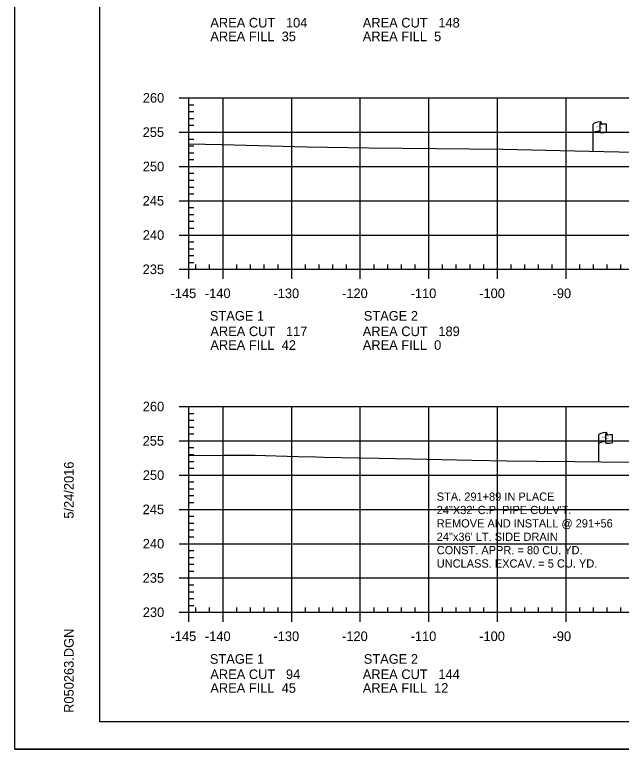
# Model space of a CAD drawing. Extents: x 1365647 to 1367999, y 387113 to 400173.
# Drawn here: x 1365723.7 to 1365812.2, y 396546.3 to 396653.4 of the extents above; entities that cross this region are included whole.
import ezdxf

# ---------------------------------------------------------------- set-up
doc = ezdxf.new("R2010")
doc.units = 0
for name, color, linetype in [('E_Existing ROW', 7, 'Continuous'), ('R_Axis', 7, 'Continuous'), ('R_Axis Annot', 7, 'Continuous'), ('R_Border', 7, 'Continuous'), ('R_Draft', 7, 'Continuous'), ('R_Exist Surface', 7, 'Continuous'), ('R_Grid', 7, 'Continuous'), ('R_No Plot', 7, 'Continuous')]:
    doc.layers.add(name, color=color, linetype=linetype)

msp = doc.modelspace()

# ---------------------------------------------------------------- linework, layer by layer
at = {"layer": 'E_Existing ROW'}
for p, q in [((1365808.04, 396633.47), (1365808.04, 396637.42)), ((1365809.04, 396637.51), (1365809.04, 396637.5)), ((1365809.04, 396637.5), (1365809.04, 396636.27)), ((1365809.21, 396637.67), (1365809.21, 396637.43)), ((1365809.97, 396637.48), (1365809.97, 396636.24)), ((1365808.88, 396588.17), (1365808.88, 396592.12)), ((1365809.87, 396592.22), (1365809.87, 396592.2)), ((1365809.87, 396592.2), (1365809.87, 396590.98)), ((1365810.04, 396592.37), (1365810.04, 396592.13)), ((1365810.81, 396592.18), (1365810.81, 396590.94))]:
    msp.add_line(p, q, dxfattribs=at)
for centre, radius, start, end in [((1365809.13, 396637.67), 0.0783, 263.0712, 93.9564), ((1365809.12, 396637.51), 0.078, 88.6458, 274.2828), ((1365809.12, 396636.27), 0.0783, 180, 273.9564), ((1365809.95, 396592.22), 0.078, 88.6458, 274.2828), ((1365809.96, 396592.37), 0.0783, 263.0712, 93.9564), ((1365809.95, 396590.98), 0.0783, 180, 273.9564)]:
    msp.add_arc(centre, radius, start, end, dxfattribs=at)
for centre, major_axis, ratio, start_param, end_param in [((1365809.63, 396637.46), (-1.58, -0.04), 0.19887, 5.030368, 6.283185), ((1365810.33, 396637.58), (-1.23, -0.13), 0.052933, 0.159456, 1.268315), ((1365809.62, 396636.14), (-1.58, -0.04), 0.19887, 5.083035, 6.194897), ((1365810.33, 396636.34), (-1.23, -0.13), 0.052933, 0.159456, 1.268315), ((1365810.46, 396592.17), (-1.58, -0.04), 0.19887, 5.030368, 6.283185), ((1365811.16, 396592.28), (-1.23, -0.13), 0.052933, 0.159456, 1.268315), ((1365810.45, 396590.85), (-1.58, -0.04), 0.19887, 5.083035, 6.194897), ((1365811.16, 396591.04), (-1.23, -0.13), 0.052933, 0.159456, 1.268315)]:
    msp.add_ellipse(centre, major_axis=major_axis, ratio=ratio, start_param=start_param, end_param=end_param, dxfattribs=at)
at = {"layer": 'R_Axis'}
for p, q in [((1365747.69, 396641.25), (1365749.09, 396641.25)), ((1365749.09, 396616.25), (1365749.09, 396641.25)), ((1365749.09, 396640.25), (1365749.79, 396640.25)), ((1365749.09, 396639.25), (1365749.79, 396639.25)), ((1365749.09, 396638.25), (1365749.79, 396638.25)), ((1365749.09, 396637.25), (1365749.79, 396637.25)), ((1365747.69, 396636.25), (1365749.09, 396636.25)), ((1365749.09, 396635.25), (1365749.79, 396635.25)), ((1365749.09, 396634.25), (1365749.79, 396634.25)), ((1365749.09, 396633.25), (1365749.79, 396633.25)), ((1365749.09, 396632.25), (1365749.79, 396632.25)), ((1365747.69, 396631.25), (1365749.09, 396631.25)), ((1365749.09, 396630.25), (1365749.79, 396630.25)), ((1365749.09, 396629.25), (1365749.79, 396629.25)), ((1365749.09, 396628.25), (1365749.79, 396628.25)), ((1365749.09, 396627.25), (1365749.79, 396627.25)), ((1365747.69, 396626.25), (1365749.09, 396626.25)), ((1365749.09, 396625.25), (1365749.79, 396625.25)), ((1365749.09, 396624.25), (1365749.79, 396624.25)), ((1365749.09, 396623.25), (1365749.79, 396623.25)), ((1365749.09, 396622.25), (1365749.79, 396622.25)), ((1365747.69, 396621.25), (1365749.09, 396621.25)), ((1365749.09, 396620.25), (1365749.79, 396620.25)), ((1365749.09, 396619.25), (1365749.79, 396619.25)), ((1365749.09, 396618.25), (1365749.79, 396618.25)), ((1365749.09, 396617.25), (1365749.79, 396617.25)), ((1365749.09, 396616.25), (1365749.09, 396616.95)), ((1365750.09, 396616.25), (1365750.09, 396616.95)), ((1365752.09, 396616.25), (1365752.09, 396616.95)), ((1365756.09, 396616.25), (1365756.09, 396616.95)), ((1365758.09, 396616.25), (1365758.09, 396616.95)), ((1365760.09, 396616.25), (1365760.09, 396616.95)), ((1365762.09, 396616.25), (1365762.09, 396616.95)), ((1365766.09, 396616.25), (1365766.09, 396616.95)), ((1365768.09, 396616.25), (1365768.09, 396616.95)), ((1365770.09, 396616.25), (1365770.09, 396616.95)), ((1365772.09, 396616.25), (1365772.09, 396616.95)), ((1365776.09, 396616.25), (1365776.09, 396616.95)), ((1365778.09, 396616.25), (1365778.09, 396616.95)), ((1365780.09, 396616.25), (1365780.09, 396616.95)), ((1365782.09, 396616.25), (1365782.09, 396616.95)), ((1365786.09, 396616.25), (1365786.09, 396616.95)), ((1365788.09, 396616.25), (1365788.09, 396616.95)), ((1365790.09, 396616.25), (1365790.09, 396616.95)), ((1365792.09, 396616.25), (1365792.09, 396616.95)), ((1365796.09, 396616.25), (1365796.09, 396616.95)), ((1365798.09, 396616.25), (1365798.09, 396616.95)), ((1365800.09, 396616.25), (1365800.09, 396616.95)), ((1365802.09, 396616.25), (1365802.09, 396616.95)), ((1365806.09, 396616.25), (1365806.09, 396616.95)), ((1365808.09, 396616.25), (1365808.09, 396616.95)), ((1365810.09, 396616.25), (1365810.09, 396616.95)), ((1365812.09, 396616.25), (1365812.09, 396616.95)), ((1365747.69, 396616.25), (1365749.09, 396616.25)), ((1365749.09, 396616.25), (1366039.09, 396616.25)), ((1365749.09, 396614.85), (1365749.09, 396616.25)), ((1365754.09, 396614.85), (1365754.09, 396616.25)), ((1365764.09, 396614.85), (1365764.09, 396616.25)), ((1365774.09, 396614.85), (1365774.09, 396616.25)), ((1365784.09, 396614.85), (1365784.09, 396616.25)), ((1365794.09, 396614.85), (1365794.09, 396616.25)), ((1365804.09, 396614.85), (1365804.09, 396616.25)), ((1365747.69, 396596.25), (1365749.09, 396596.25)), ((1365749.09, 396566.25), (1365749.09, 396596.25)), ((1365749.09, 396595.25), (1365749.79, 396595.25)), ((1365749.09, 396594.25), (1365749.79, 396594.25)), ((1365749.09, 396593.25), (1365749.79, 396593.25)), ((1365749.09, 396592.25), (1365749.79, 396592.25)), ((1365747.69, 396591.25), (1365749.09, 396591.25)), ((1365749.09, 396590.25), (1365749.79, 396590.25)), ((1365749.09, 396589.25), (1365749.79, 396589.25)), ((1365749.09, 396588.25), (1365749.79, 396588.25)), ((1365749.09, 396587.25), (1365749.79, 396587.25)), ((1365747.69, 396586.25), (1365749.09, 396586.25)), ((1365749.09, 396585.25), (1365749.79, 396585.25)), ((1365749.09, 396584.25), (1365749.79, 396584.25)), ((1365749.09, 396583.25), (1365749.79, 396583.25)), ((1365749.09, 396582.25), (1365749.79, 396582.25)), ((1365747.69, 396581.25), (1365749.09, 396581.25)), ((1365749.09, 396580.25), (1365749.79, 396580.25)), ((1365749.09, 396579.25), (1365749.79, 396579.25)), ((1365749.09, 396578.25), (1365749.79, 396578.25)), ((1365749.09, 396577.25), (1365749.79, 396577.25)), ((1365747.69, 396576.25), (1365749.09, 396576.25)), ((1365749.09, 396575.25), (1365749.79, 396575.25)), ((1365749.09, 396574.25), (1365749.79, 396574.25)), ((1365749.09, 396573.25), (1365749.79, 396573.25)), ((1365749.09, 396572.25), (1365749.79, 396572.25)), ((1365747.69, 396571.25), (1365749.09, 396571.25)), ((1365749.09, 396570.25), (1365749.79, 396570.25)), ((1365749.09, 396569.25), (1365749.79, 396569.25)), ((1365749.09, 396568.25), (1365749.79, 396568.25)), ((1365749.09, 396567.25), (1365749.79, 396567.25)), ((1365747.69, 396566.25), (1365749.09, 396566.25)), ((1365749.09, 396566.25), (1365749.09, 396566.95)), ((1365749.09, 396566.25), (1366039.09, 396566.25)), ((1365749.09, 396564.85), (1365749.09, 396566.25)), ((1365750.09, 396566.25), (1365750.09, 396566.95)), ((1365752.09, 396566.25), (1365752.09, 396566.95)), ((1365754.09, 396564.85), (1365754.09, 396566.25)), ((1365756.09, 396566.25), (1365756.09, 396566.95)), ((1365758.09, 396566.25), (1365758.09, 396566.95)), ((1365760.09, 396566.25), (1365760.09, 396566.95)), ((1365762.09, 396566.25), (1365762.09, 396566.95)), ((1365764.09, 396564.85), (1365764.09, 396566.25)), ((1365766.09, 396566.25), (1365766.09, 396566.95)), ((1365768.09, 396566.25), (1365768.09, 396566.95)), ((1365770.09, 396566.25), (1365770.09, 396566.95)), ((1365772.09, 396566.25), (1365772.09, 396566.95)), ((1365774.09, 396564.85), (1365774.09, 396566.25)), ((1365776.09, 396566.25), (1365776.09, 396566.95)), ((1365778.09, 396566.25), (1365778.09, 396566.95)), ((1365780.09, 396566.25), (1365780.09, 396566.95)), ((1365782.09, 396566.25), (1365782.09, 396566.95)), ((1365784.09, 396564.85), (1365784.09, 396566.25)), ((1365786.09, 396566.25), (1365786.09, 396566.95)), ((1365788.09, 396566.25), (1365788.09, 396566.95)), ((1365790.09, 396566.25), (1365790.09, 396566.95)), ((1365792.09, 396566.25), (1365792.09, 396566.95)), ((1365794.09, 396564.85), (1365794.09, 396566.25)), ((1365796.09, 396566.25), (1365796.09, 396566.95)), ((1365798.09, 396566.25), (1365798.09, 396566.95)), ((1365800.09, 396566.25), (1365800.09, 396566.95)), ((1365802.09, 396566.25), (1365802.09, 396566.95)), ((1365804.09, 396564.85), (1365804.09, 396566.25)), ((1365806.09, 396566.25), (1365806.09, 396566.95)), ((1365808.09, 396566.25), (1365808.09, 396566.95)), ((1365810.09, 396566.25), (1365810.09, 396566.95)), ((1365812.09, 396566.25), (1365812.09, 396566.95))]:
    msp.add_line(p, q, dxfattribs=at)
at = {"layer": 'R_Border'}
for p, q in [((1365736.09, 396550.25), (1365736.09, 396755.71)), ((1365736.09, 396550.25), (1365736.09, 396550.25)), ((1366052.27, 396550.25), (1365736.09, 396550.25))]:
    msp.add_line(p, q, dxfattribs=at)
at = {"layer": 'R_Exist Surface'}
for points in [[(1365749.09, 396634.53), (1365753.84, 396634.45), (1365759.24, 396634.31), (1365766.3, 396634.09), (1365775.35, 396633.94), (1365785.17, 396633.87), (1365794.88, 396633.79), (1365803.26, 396633.57), (1365818.27, 396633.25)], [(1365749.09, 396589.09), (1365754.01, 396589.13), (1365758.46, 396589.16), (1365758.7, 396589.16), (1365764.98, 396588.97), (1365767.66, 396588.89), (1365768.75, 396588.87), (1365773.86, 396588.78), (1365774.17, 396588.78), (1365776.85, 396588.7), (1365781.61, 396588.61), (1365790.37, 396588.41), (1365795.48, 396588.34), (1365799.89, 396588.27), (1365805.38, 396588.23), (1365809.22, 396588.17), (1365816.62, 396588.12)]]:
    msp.add_lwpolyline(points, dxfattribs=at)
at = {"layer": 'R_Grid'}
for p, q in [((1365749.09, 396641.25), (1366039.09, 396641.25)), ((1365749.09, 396616.25), (1365749.09, 396641.25)), ((1365754.09, 396616.25), (1365754.09, 396641.25)), ((1365764.09, 396616.25), (1365764.09, 396641.25)), ((1365774.09, 396616.25), (1365774.09, 396641.25)), ((1365784.09, 396616.25), (1365784.09, 396641.25)), ((1365794.09, 396616.25), (1365794.09, 396641.25)), ((1365804.09, 396616.25), (1365804.09, 396641.25)), ((1365749.09, 396636.25), (1366039.09, 396636.25)), ((1365749.09, 396631.25), (1366039.09, 396631.25)), ((1365749.09, 396626.25), (1366039.09, 396626.25)), ((1365749.09, 396621.25), (1366039.09, 396621.25)), ((1365749.09, 396616.25), (1366039.09, 396616.25)), ((1365749.09, 396596.25), (1366039.09, 396596.25)), ((1365749.09, 396566.25), (1365749.09, 396596.25)), ((1365754.09, 396566.25), (1365754.09, 396596.25)), ((1365764.09, 396566.25), (1365764.09, 396596.25)), ((1365774.09, 396566.25), (1365774.09, 396596.25)), ((1365784.09, 396566.25), (1365784.09, 396596.25)), ((1365794.09, 396566.25), (1365794.09, 396596.25)), ((1365804.09, 396566.25), (1365804.09, 396596.25)), ((1365749.09, 396591.25), (1366039.09, 396591.25)), ((1365749.09, 396586.25), (1366039.09, 396586.25)), ((1365749.09, 396581.25), (1366039.09, 396581.25)), ((1365749.09, 396576.25), (1366039.09, 396576.25)), ((1365749.09, 396571.25), (1366039.09, 396571.25)), ((1365749.09, 396566.25), (1366039.09, 396566.25))]:
    msp.add_line(p, q, dxfattribs=at)
at = {"layer": 'R_No Plot'}
msp.add_line((1365723.69, 396546.27), (1366057.03, 396546.27), dxfattribs=at)
msp.add_lwpolyline([(1365723.69, 396759.61), (1366057.03, 396759.61), (1366057.03, 396546.27), (1365723.69, 396546.27)], close=True, dxfattribs=at)

# ---------------------------------------------------------------- texts
at = {"layer": 'E_Existing ROW'}
for s, height, rotation, p in [('R ', 0.2, 9.9884, (1365808.56, 396636.92)), (' O', 0.2, 9.9884, (1365808.71, 396636.96)), ('W', 0.2, 351.1788, (1365809.04, 396636.8)), ('DWB 11-9-07', 0.001, 90, (1365809.21, 396637.43)), ('DWB 11-9-07', 0.001, 5.0717, (1365809.96, 396636.23)), ('DWB 11-9-07', 0.001, 90, (1365808.04, 396633.47)), ('R ', 0.2, 9.9884, (1365809.4, 396591.63)), (' O', 0.2, 9.9884, (1365809.54, 396591.67)), ('W', 0.2, 351.1788, (1365809.87, 396591.5)), ('DWB 11-9-07', 0.001, 90, (1365810.04, 396592.13)), ('DWB 11-9-07', 0.001, 5.0717, (1365810.8, 396590.94)), ('DWB 11-9-07', 0.001, 90, (1365808.87, 396588.17))]:
    msp.add_text(s, height=height, rotation=rotation, dxfattribs=at).set_placement(p)
at = {"layer": 'R_Axis Annot'}
for s, p in [('AREA CUT   104', (1365752.22, 396651.51)), ('AREA CUT   148', (1365774.45, 396651.51)), ('AREA FILL  35', (1365752.22, 396649.51)), ('AREA FILL  5', (1365774.45, 396649.51)), ('260', (1365742.37, 396640.55)), ('255', (1365742.35, 396635.55)), ('250', (1365742.37, 396630.55)), ('245', (1365742.35, 396625.55)), ('240', (1365742.37, 396620.55)), ('235', (1365742.35, 396615.55)), ('-145', (1365746.42, 396612.05)), ('-140', (1365751.43, 396612.05)), ('-130', (1365761.43, 396612.05)), ('-120', (1365771.43, 396612.05)), ('-110', (1365781.43, 396612.05)), ('-100', (1365791.43, 396612.05)), ('-90', (1365802.13, 396612.05)), ('STAGE 1', (1365752.15, 396608.77)), ('STAGE 2', (1365774.6, 396608.77)), ('AREA CUT   117', (1365752.22, 396606.51)), ('AREA CUT   189', (1365774.45, 396606.51)), ('AREA FILL  42', (1365752.22, 396604.51)), ('AREA FILL  0', (1365774.45, 396604.51)), ('260', (1365742.37, 396595.55)), ('255', (1365742.35, 396590.55)), ('250', (1365742.37, 396585.55)), ('245', (1365742.35, 396580.55)), ('240', (1365742.37, 396575.55)), ('235', (1365742.35, 396570.55)), ('230', (1365742.37, 396565.55)), ('-145', (1365746.42, 396562.05)), ('-140', (1365751.43, 396562.05)), ('-130', (1365761.43, 396562.05)), ('-120', (1365771.43, 396562.05)), ('-110', (1365781.43, 396562.05)), ('-100', (1365791.43, 396562.05)), ('-90', (1365802.13, 396562.05)), ('STAGE 1', (1365752.15, 396558.74)), ('STAGE 2', (1365774.6, 396558.74)), ('AREA CUT   94', (1365752.22, 396556.51)), ('AREA CUT   144', (1365774.45, 396556.51)), ('AREA FILL  45', (1365752.22, 396554.51)), ('AREA FILL  12', (1365774.45, 396554.51))]:
    msp.add_text(s, height=1.4, dxfattribs=at).set_placement(p)
at = {"layer": 'R_Border'}
for s, p in [('5/24/2016', (1365732.29, 396579.89)), ('R050263.DGN', (1365732.29, 396551.58))]:
    msp.add_text(s, height=1.4, rotation=90, dxfattribs=at).set_placement(p)
at = {"layer": 'R_Draft'}
for s, p in [('STA. 291+89 IN PLACE', (1365785.24, 396582.51)), ('24"X32\' C.P. PIPE CULV\'T.', (1365785.24, 396580.56)), ('REMOVE AND INSTALL @ 291+56', (1365785.24, 396578.61)), ('24"x36\' LT. SIDE DRAIN', (1365785.24, 396576.66)), ('CONST. APPR. = 80 CU. YD.', (1365785.24, 396574.71)), ('UNCLASS. EXCAV. = 5 CU. YD.', (1365785.24, 396572.76))]:
    msp.add_text(s, height=1.2, rotation=360, dxfattribs=at).set_placement(p)

doc.saveas('drawing.dxf')
